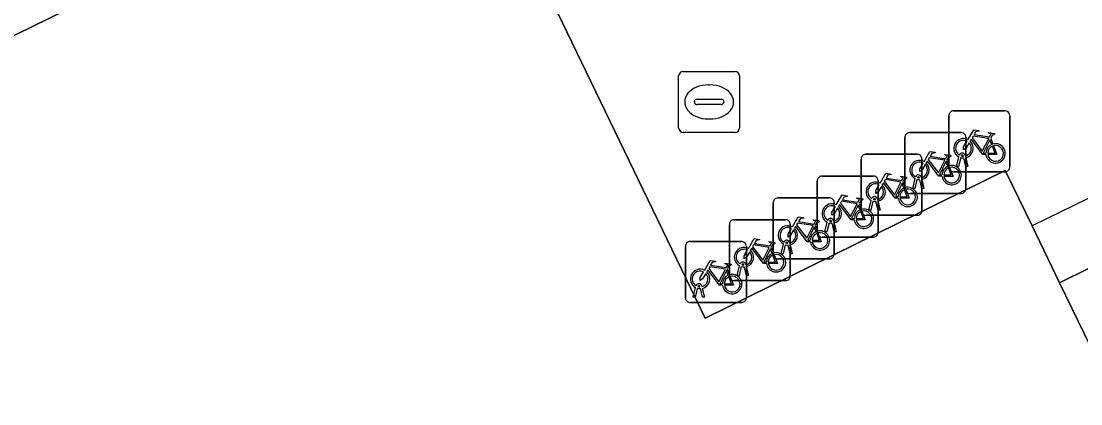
# Model space of a CAD drawing. Extents: x 160455 to 162082, y 388339 to 389736.
# Drawn here: x 160925.43 to 160942.82, y 388896.44 to 388902.72 of the extents above; entities that cross this region are included whole.
import ezdxf

# ---------------------------------------------------------------- set-up
doc = ezdxf.new("R2010")
doc.units = 0
for name, color, linetype in [('IMGEO_Fietsenrek', 7, 'Continuous'), ('IMGEO_Kolk', 7, 'Continuous'), ('IMGEO_Pand', 7, 'Continuous'), ('IMGEO_Pand_overbouw', 7, 'Continuous'), ('IMGEO_Voetpad_open', 7, 'Continuous')]:
    doc.layers.add(name, color=color, linetype=linetype)

msp = doc.modelspace()

# ---------------------------------------------------------------- linework, layer by layer
at = {"layer": 'IMGEO_Fietsenrek'}
for p, q in [((160940.732, 388901.249), (160941.573, 388901.249)), ((160941.573, 388901.249), (160940.732, 388901.249)), ((160940.657, 388900.324), (160940.657, 388901.165)), ((160940.657, 388901.165), (160940.657, 388900.324)), ((160941.657, 388901.174), (160941.657, 388900.333)), ((160941.657, 388900.333), (160941.657, 388901.174)), ((160940.011, 388900.892), (160940.852, 388900.892)), ((160940.852, 388900.892), (160940.011, 388900.892)), ((160939.936, 388899.967), (160939.936, 388900.808)), ((160939.936, 388900.808), (160939.936, 388899.967)), ((160940.936, 388900.817), (160940.936, 388899.976)), ((160940.936, 388899.976), (160940.936, 388900.817)), ((160941.344, 388900.798), (160941.38, 388900.703)), ((160939.29, 388900.535), (160940.131, 388900.535)), ((160940.131, 388900.535), (160939.29, 388900.535)), ((160940.784, 388900.333), (160940.823, 388900.493)), ((160940.853, 388900.481), (160940.818, 388900.333)), ((160940.895, 388900.505), (160940.894, 388900.509)), ((160940.926, 388900.516), (160940.927, 388900.509)), ((160940.934, 388900.479), (160940.969, 388900.333)), ((160939.215, 388899.61), (160939.215, 388900.451)), ((160939.215, 388900.451), (160939.215, 388899.61)), ((160940.215, 388900.46), (160940.215, 388899.619)), ((160940.215, 388899.619), (160940.215, 388900.46)), ((160940.623, 388900.441), (160940.659, 388900.346)), ((160940.818, 388900.333), (160940.784, 388900.333)), ((160940.936, 388900.333), (160940.902, 388900.475)), ((160940.969, 388900.333), (160940.936, 388900.333)), ((160938.57, 388900.178), (160939.411, 388900.178)), ((160939.411, 388900.178), (160938.57, 388900.178)), ((160940.063, 388899.976), (160940.102, 388900.136)), ((160940.174, 388900.148), (160940.173, 388900.152)), ((160940.205, 388900.159), (160940.206, 388900.152)), ((160941.582, 388900.249), (160940.741, 388900.249)), ((160940.741, 388900.249), (160941.582, 388900.249)), ((160938.495, 388899.253), (160938.495, 388900.094)), ((160938.495, 388900.094), (160938.495, 388899.253)), ((160939.495, 388900.103), (160939.495, 388899.262)), ((160939.495, 388899.262), (160939.495, 388900.103)), ((160939.902, 388900.084), (160939.938, 388899.989)), ((160940.097, 388899.976), (160940.063, 388899.976)), ((160940.132, 388900.124), (160940.097, 388899.976)), ((160940.215, 388899.976), (160940.181, 388900.118)), ((160940.213, 388900.122), (160940.248, 388899.976)), ((160940.248, 388899.976), (160940.215, 388899.976)), ((160937.849, 388899.82), (160938.69, 388899.82)), ((160938.69, 388899.82), (160937.849, 388899.82)), ((160939.453, 388899.791), (160939.452, 388899.795)), ((160939.484, 388899.802), (160939.485, 388899.795)), ((160940.861, 388899.892), (160940.02, 388899.892)), ((160940.02, 388899.892), (160940.861, 388899.892)), ((160937.774, 388898.895), (160937.774, 388899.736)), ((160937.774, 388899.736), (160937.774, 388898.895)), ((160938.774, 388899.745), (160938.774, 388898.904)), ((160938.774, 388898.904), (160938.774, 388899.745)), ((160939.182, 388899.727), (160939.218, 388899.632)), ((160939.342, 388899.619), (160939.381, 388899.779)), ((160939.376, 388899.619), (160939.342, 388899.619)), ((160939.411, 388899.767), (160939.376, 388899.619)), ((160939.494, 388899.619), (160939.46, 388899.761)), ((160939.492, 388899.765), (160939.527, 388899.619)), ((160939.527, 388899.619), (160939.494, 388899.619)), ((160937.128, 388899.463), (160937.969, 388899.463)), ((160937.969, 388899.463), (160937.128, 388899.463)), ((160938.733, 388899.434), (160938.732, 388899.438)), ((160938.764, 388899.445), (160938.765, 388899.438)), ((160940.14, 388899.535), (160939.299, 388899.535)), ((160939.299, 388899.535), (160940.14, 388899.535)), ((160937.053, 388898.538), (160937.053, 388899.379)), ((160937.053, 388899.379), (160937.053, 388898.538)), ((160938.053, 388899.388), (160938.053, 388898.547)), ((160938.053, 388898.547), (160938.053, 388899.388)), ((160938.461, 388899.369), (160938.497, 388899.274)), ((160938.622, 388899.262), (160938.661, 388899.422)), ((160938.656, 388899.262), (160938.622, 388899.262)), ((160938.691, 388899.41), (160938.656, 388899.262)), ((160938.774, 388899.262), (160938.74, 388899.404)), ((160938.772, 388899.408), (160938.807, 388899.262)), ((160938.807, 388899.262), (160938.774, 388899.262)), ((160936.407, 388899.106), (160937.248, 388899.106)), ((160937.248, 388899.106), (160936.407, 388899.106)), ((160938.043, 388899.087), (160938.044, 388899.08)), ((160939.42, 388899.178), (160938.579, 388899.178)), ((160938.579, 388899.178), (160939.42, 388899.178)), ((160936.332, 388898.181), (160936.332, 388899.022)), ((160936.332, 388899.022), (160936.332, 388898.181)), ((160937.332, 388899.031), (160937.332, 388898.19)), ((160937.332, 388898.19), (160937.332, 388899.031)), ((160937.74, 388899.012), (160937.776, 388898.917)), ((160937.901, 388898.904), (160937.94, 388899.064)), ((160937.97, 388899.052), (160937.935, 388898.904)), ((160938.012, 388899.076), (160938.011, 388899.08)), ((160938.053, 388898.904), (160938.019, 388899.046)), ((160938.051, 388899.05), (160938.086, 388898.904)), ((160938.699, 388898.82), (160937.858, 388898.82)), ((160937.858, 388898.82), (160938.699, 388898.82)), ((160937.935, 388898.904), (160937.901, 388898.904)), ((160938.086, 388898.904), (160938.053, 388898.904)), ((160937.019, 388898.655), (160937.055, 388898.56)), ((160937.18, 388898.547), (160937.219, 388898.707)), ((160937.249, 388898.695), (160937.214, 388898.547)), ((160937.291, 388898.719), (160937.29, 388898.723)), ((160937.332, 388898.547), (160937.298, 388898.689)), ((160937.322, 388898.73), (160937.323, 388898.723)), ((160937.33, 388898.693), (160937.365, 388898.547)), ((160937.978, 388898.463), (160937.137, 388898.463)), ((160937.137, 388898.463), (160937.978, 388898.463)), ((160937.214, 388898.547), (160937.18, 388898.547)), ((160937.365, 388898.547), (160937.332, 388898.547)), ((160936.459, 388898.19), (160936.498, 388898.35)), ((160936.528, 388898.338), (160936.493, 388898.19)), ((160936.57, 388898.362), (160936.569, 388898.366)), ((160936.611, 388898.19), (160936.577, 388898.332)), ((160936.601, 388898.373), (160936.602, 388898.366)), ((160936.609, 388898.336), (160936.644, 388898.19)), ((160937.257, 388898.106), (160936.416, 388898.106)), ((160936.416, 388898.106), (160937.257, 388898.106)), ((160936.493, 388898.19), (160936.459, 388898.19)), ((160936.644, 388898.19), (160936.611, 388898.19))]:
    msp.add_line(p, q, dxfattribs=at)
for points in [[(160940.97, 388900.775), (160941.065, 388900.939), (160941.151, 388900.925), (160941.153, 388900.916), (160941.097, 388900.905), (160941.07, 388900.86), (160941.326, 388900.819)], [(160941.313, 388900.794), (160941.056, 388900.835), (160941.039, 388900.806), (160941.206, 388900.586), (160941.313, 388900.794)], [(160941.326, 388900.819), (160941.351, 388900.868), (160941.345, 388900.872), (160941.322, 388900.876), (160941.31, 388900.883), (160941.309, 388900.886), (160941.311, 388900.891), (160941.406, 388900.876), (160941.408, 388900.866), (160941.398, 388900.853), (160941.386, 388900.847), (160941.372, 388900.853), (160941.344, 388900.798)], [(160940.991, 388900.723), (160940.939, 388900.633), (160940.899, 388900.608), (160940.9, 388900.655), (160940.955, 388900.749)], [(160941.266, 388900.531), (160941.216, 388900.531), (160941.025, 388900.782), (160941.006, 388900.75)], [(160941.361, 388900.696), (160941.331, 388900.773), (160941.222, 388900.555), (160941.265, 388900.555)], [(160941.295, 388900.555), (160941.415, 388900.554), (160941.371, 388900.668)], [(160941.391, 388900.675), (160941.446, 388900.53), (160941.296, 388900.53)], [(160940.249, 388900.418), (160940.344, 388900.582), (160940.43, 388900.568), (160940.432, 388900.559), (160940.376, 388900.548), (160940.349, 388900.503), (160940.605, 388900.462)], [(160940.605, 388900.462), (160940.63, 388900.511), (160940.624, 388900.515), (160940.601, 388900.519), (160940.589, 388900.526), (160940.588, 388900.529), (160940.59, 388900.534), (160940.685, 388900.519), (160940.687, 388900.509), (160940.677, 388900.496), (160940.665, 388900.49), (160940.651, 388900.496), (160940.623, 388900.441)], [(160940.27, 388900.366), (160940.218, 388900.276), (160940.178, 388900.251), (160940.179, 388900.298), (160940.234, 388900.392)], [(160940.545, 388900.174), (160940.495, 388900.174), (160940.304, 388900.425), (160940.285, 388900.393)], [(160940.592, 388900.437), (160940.335, 388900.478), (160940.318, 388900.449), (160940.485, 388900.229), (160940.592, 388900.437)], [(160940.64, 388900.339), (160940.61, 388900.416), (160940.501, 388900.198), (160940.544, 388900.198)], [(160940.574, 388900.198), (160940.694, 388900.197), (160940.65, 388900.311)], [(160940.67, 388900.318), (160940.725, 388900.173), (160940.575, 388900.173)], [(160939.528, 388900.061), (160939.623, 388900.225), (160939.709, 388900.211), (160939.711, 388900.202), (160939.655, 388900.191), (160939.628, 388900.146), (160939.884, 388900.105)], [(160939.884, 388900.105), (160939.909, 388900.154), (160939.903, 388900.158), (160939.88, 388900.162), (160939.868, 388900.169), (160939.867, 388900.172), (160939.869, 388900.177), (160939.964, 388900.162), (160939.966, 388900.152), (160939.956, 388900.139), (160939.944, 388900.133), (160939.93, 388900.139), (160939.902, 388900.084)], [(160939.549, 388900.009), (160939.497, 388899.919), (160939.457, 388899.894), (160939.458, 388899.941), (160939.513, 388900.035)], [(160939.824, 388899.817), (160939.774, 388899.817), (160939.583, 388900.068), (160939.564, 388900.036)], [(160939.871, 388900.08), (160939.614, 388900.121), (160939.597, 388900.092), (160939.764, 388899.872), (160939.871, 388900.08)], [(160939.919, 388899.982), (160939.889, 388900.059), (160939.78, 388899.841), (160939.823, 388899.841)], [(160939.949, 388899.961), (160940.004, 388899.816), (160939.854, 388899.816)], [(160938.808, 388899.704), (160938.903, 388899.868), (160938.989, 388899.854), (160938.991, 388899.845), (160938.935, 388899.834), (160938.908, 388899.789), (160939.164, 388899.748)], [(160939.164, 388899.748), (160939.189, 388899.797), (160939.183, 388899.801), (160939.16, 388899.805), (160939.148, 388899.812), (160939.147, 388899.815), (160939.149, 388899.82), (160939.244, 388899.805), (160939.246, 388899.795), (160939.236, 388899.782), (160939.224, 388899.776), (160939.21, 388899.782), (160939.182, 388899.727)], [(160939.853, 388899.841), (160939.973, 388899.84), (160939.929, 388899.954)], [(160938.829, 388899.652), (160938.777, 388899.562), (160938.737, 388899.537), (160938.738, 388899.584), (160938.793, 388899.678)], [(160939.104, 388899.46), (160939.054, 388899.46), (160938.863, 388899.711), (160938.844, 388899.679)], [(160939.151, 388899.723), (160938.894, 388899.764), (160938.877, 388899.735), (160939.044, 388899.515), (160939.151, 388899.723)], [(160939.199, 388899.625), (160939.169, 388899.702), (160939.06, 388899.484), (160939.103, 388899.484)], [(160938.087, 388899.346), (160938.182, 388899.51), (160938.268, 388899.496), (160938.27, 388899.487), (160938.214, 388899.476), (160938.187, 388899.431), (160938.443, 388899.39)], [(160938.443, 388899.39), (160938.468, 388899.439), (160938.462, 388899.443), (160938.439, 388899.447), (160938.427, 388899.454), (160938.426, 388899.457), (160938.428, 388899.462), (160938.523, 388899.447), (160938.525, 388899.437), (160938.515, 388899.424), (160938.503, 388899.418), (160938.489, 388899.424), (160938.461, 388899.369)], [(160939.133, 388899.484), (160939.253, 388899.483), (160939.209, 388899.597)], [(160939.229, 388899.604), (160939.284, 388899.459), (160939.134, 388899.459)], [(160938.108, 388899.294), (160938.056, 388899.204), (160938.016, 388899.178), (160938.017, 388899.226), (160938.072, 388899.32)], [(160938.383, 388899.102), (160938.333, 388899.102), (160938.142, 388899.353), (160938.123, 388899.321)], [(160938.43, 388899.365), (160938.173, 388899.406), (160938.156, 388899.377), (160938.323, 388899.157), (160938.43, 388899.365)], [(160938.478, 388899.267), (160938.448, 388899.344), (160938.339, 388899.126), (160938.382, 388899.126)], [(160937.366, 388898.989), (160937.461, 388899.153), (160937.547, 388899.139), (160937.549, 388899.13), (160937.493, 388899.119), (160937.466, 388899.074), (160937.722, 388899.033)], [(160937.722, 388899.033), (160937.747, 388899.082), (160937.741, 388899.086), (160937.718, 388899.09), (160937.706, 388899.097), (160937.705, 388899.1), (160937.707, 388899.105), (160937.802, 388899.09), (160937.804, 388899.08), (160937.794, 388899.067), (160937.782, 388899.061), (160937.768, 388899.067), (160937.74, 388899.012)], [(160938.412, 388899.126), (160938.532, 388899.125), (160938.488, 388899.239)], [(160938.508, 388899.246), (160938.563, 388899.101), (160938.413, 388899.101)], [(160937.387, 388898.937), (160937.335, 388898.847), (160937.295, 388898.822), (160937.296, 388898.869), (160937.351, 388898.963)], [(160937.662, 388898.745), (160937.612, 388898.745), (160937.421, 388898.996), (160937.402, 388898.964)], [(160937.709, 388899.008), (160937.452, 388899.049), (160937.435, 388899.02), (160937.602, 388898.8), (160937.709, 388899.008)], [(160937.757, 388898.91), (160937.727, 388898.987), (160937.618, 388898.769), (160937.661, 388898.769)], [(160936.645, 388898.632), (160936.74, 388898.796), (160936.826, 388898.782), (160936.828, 388898.773), (160936.772, 388898.762), (160936.745, 388898.717), (160937.001, 388898.676)], [(160937.001, 388898.676), (160937.026, 388898.725), (160937.02, 388898.729), (160936.997, 388898.733), (160936.985, 388898.74), (160936.984, 388898.743), (160936.986, 388898.748), (160937.081, 388898.733), (160937.083, 388898.723), (160937.073, 388898.71), (160937.061, 388898.704), (160937.047, 388898.71), (160937.019, 388898.655)], [(160937.691, 388898.769), (160937.811, 388898.768), (160937.767, 388898.882)], [(160937.787, 388898.889), (160937.842, 388898.744), (160937.692, 388898.744)], [(160936.666, 388898.58), (160936.614, 388898.49), (160936.574, 388898.465), (160936.575, 388898.512), (160936.63, 388898.606)], [(160936.941, 388898.388), (160936.891, 388898.388), (160936.7, 388898.639), (160936.681, 388898.607)], [(160936.988, 388898.651), (160936.731, 388898.692), (160936.714, 388898.663), (160936.881, 388898.443), (160936.988, 388898.651)], [(160937.036, 388898.553), (160937.006, 388898.63), (160936.897, 388898.412), (160936.94, 388898.412)], [(160936.97, 388898.412), (160937.09, 388898.411), (160937.046, 388898.525)], [(160937.066, 388898.532), (160937.121, 388898.387), (160936.971, 388898.387)]]:
    msp.add_lwpolyline(points, dxfattribs=at)
for centre, radius, start, end in [((160940.735, 388901.171), 0.0779, 92.4484, 184.2845), ((160940.735, 388901.171), 0.0779, 92.4484, 184.2845), ((160941.579, 388901.171), 0.0779, 2.4484, 94.2845), ((160941.579, 388901.171), 0.0779, 2.4484, 94.2845), ((160940.014, 388900.814), 0.0779, 92.4484, 184.2845), ((160940.014, 388900.814), 0.0779, 92.4484, 184.2845), ((160940.858, 388900.814), 0.0779, 2.4484, 94.2845), ((160940.858, 388900.814), 0.0779, 2.4484, 94.2845), ((160940.897, 388900.634), 0.159, 62.6766, 242.1369), ((160940.897, 388900.634), 0.129, 63.3192, 238.903), ((160940.897, 388900.634), 0.129, 283.6043, 43.4302), ((160940.897, 388900.634), 0.159, 283.5766, 46.6042), ((160941.424, 388900.55), 0.159, 113.3408, 178.3217), ((160941.424, 388900.55), 0.159, 187.0065, 105.7708), ((160941.424, 388900.55), 0.129, 113.923, 177.9556), ((160941.424, 388900.55), 0.129, 188.6715, 104.5883), ((160939.293, 388900.457), 0.0779, 92.4484, 184.2845), ((160939.293, 388900.457), 0.0779, 92.4484, 184.2845), ((160940.137, 388900.457), 0.0779, 2.4484, 94.2845), ((160940.137, 388900.457), 0.0779, 2.4484, 94.2845), ((160940.877, 388900.505), 0.0499, 12.8025, 158.6934), ((160940.897, 388900.634), 0.159, 253.9967, 271.7867), ((160940.877, 388900.505), 0.0174, 12.8025, 163.4502), ((160940.897, 388900.634), 0.129, 253.415, 269.0204), ((160940.176, 388900.277), 0.159, 62.6766, 242.1369), ((160940.176, 388900.277), 0.129, 63.3192, 238.903), ((160940.176, 388900.277), 0.129, 283.6043, 43.4302), ((160940.176, 388900.277), 0.159, 283.5766, 46.6042), ((160940.703, 388900.193), 0.159, 113.3408, 178.3217), ((160940.703, 388900.193), 0.159, 187.0065, 105.7708), ((160940.703, 388900.193), 0.129, 113.923, 177.9556), ((160940.703, 388900.193), 0.129, 188.6715, 104.5883), ((160940.735, 388900.327), 0.0779, 182.4484, 274.2845), ((160940.735, 388900.327), 0.0779, 182.4484, 274.2845), ((160941.579, 388900.327), 0.0779, 272.4484, 4.2845), ((160941.579, 388900.327), 0.0779, 272.4484, 4.2845), ((160938.573, 388900.1), 0.0779, 92.4484, 184.2845), ((160938.573, 388900.1), 0.0779, 92.4484, 184.2845), ((160939.417, 388900.1), 0.0779, 2.4484, 94.2845), ((160939.417, 388900.1), 0.0779, 2.4484, 94.2845), ((160940.156, 388900.148), 0.0499, 12.8025, 158.6934), ((160940.156, 388900.148), 0.0174, 12.8025, 163.4502), ((160940.176, 388900.277), 0.129, 253.415, 269.0204), ((160939.455, 388899.92), 0.159, 62.6766, 242.1369), ((160939.455, 388899.92), 0.129, 63.3192, 238.903), ((160939.455, 388899.92), 0.129, 283.6043, 43.4302), ((160939.455, 388899.92), 0.159, 283.5766, 46.6042), ((160939.982, 388899.836), 0.159, 113.3408, 178.3217), ((160939.982, 388899.836), 0.159, 187.0065, 105.7708), ((160939.982, 388899.836), 0.129, 188.6715, 104.5883), ((160940.014, 388899.97), 0.0779, 182.4484, 274.2845), ((160940.014, 388899.97), 0.0779, 182.4484, 274.2845), ((160940.176, 388900.277), 0.159, 253.9967, 271.7867), ((160940.858, 388899.97), 0.0779, 272.4484, 4.2845), ((160940.858, 388899.97), 0.0779, 272.4484, 4.2845), ((160937.852, 388899.742), 0.0779, 92.4484, 184.2845), ((160937.852, 388899.742), 0.0779, 92.4484, 184.2845), ((160938.696, 388899.742), 0.0779, 2.4484, 94.2845), ((160938.696, 388899.742), 0.0779, 2.4484, 94.2845), ((160939.435, 388899.791), 0.0499, 12.8025, 158.6934), ((160939.435, 388899.791), 0.0174, 12.8025, 163.4502), ((160939.455, 388899.92), 0.129, 253.415, 269.0204), ((160939.982, 388899.836), 0.129, 113.923, 177.9556), ((160938.735, 388899.563), 0.159, 62.6766, 242.1369), ((160938.735, 388899.563), 0.129, 63.3192, 238.903), ((160938.735, 388899.563), 0.129, 283.6043, 43.4302), ((160938.735, 388899.563), 0.159, 283.5766, 46.6042), ((160939.262, 388899.479), 0.159, 113.3408, 178.3217), ((160939.262, 388899.479), 0.159, 187.0065, 105.7708), ((160939.293, 388899.613), 0.0779, 182.4484, 274.2845), ((160939.293, 388899.613), 0.0779, 182.4484, 274.2845), ((160939.455, 388899.92), 0.159, 253.9967, 271.7867), ((160940.137, 388899.613), 0.0779, 272.4484, 4.2845), ((160940.137, 388899.613), 0.0779, 272.4484, 4.2845), ((160937.131, 388899.385), 0.0779, 92.4484, 184.2845), ((160937.131, 388899.385), 0.0779, 92.4484, 184.2845), ((160937.975, 388899.385), 0.0779, 2.4484, 94.2845), ((160937.975, 388899.385), 0.0779, 2.4484, 94.2845), ((160938.715, 388899.434), 0.0499, 12.8025, 158.6934), ((160938.715, 388899.434), 0.0174, 12.8025, 163.4502), ((160938.735, 388899.563), 0.129, 253.415, 269.0204), ((160939.262, 388899.479), 0.129, 113.923, 177.9556), ((160939.262, 388899.479), 0.129, 188.6715, 104.5883), ((160938.014, 388899.205), 0.159, 62.6766, 242.1369), ((160938.014, 388899.205), 0.129, 63.3192, 238.903), ((160938.014, 388899.205), 0.129, 283.6043, 43.4302), ((160938.014, 388899.205), 0.159, 283.5766, 46.6042), ((160938.541, 388899.121), 0.159, 113.3408, 178.3217), ((160938.541, 388899.121), 0.159, 187.0065, 105.7708), ((160938.735, 388899.563), 0.159, 253.9967, 271.7867), ((160939.417, 388899.256), 0.0779, 272.4484, 4.2845), ((160939.417, 388899.256), 0.0779, 272.4484, 4.2845), ((160936.41, 388899.028), 0.0779, 92.4484, 184.2845), ((160936.41, 388899.028), 0.0779, 92.4484, 184.2845), ((160937.254, 388899.028), 0.0779, 2.4484, 94.2845), ((160937.254, 388899.028), 0.0779, 2.4484, 94.2845), ((160937.994, 388899.076), 0.0499, 12.8025, 158.6934), ((160937.994, 388899.076), 0.0174, 12.8025, 163.4502), ((160938.541, 388899.121), 0.129, 113.923, 177.9556), ((160938.541, 388899.121), 0.129, 188.6715, 104.5883), ((160938.573, 388899.256), 0.0779, 182.4484, 274.2845), ((160938.573, 388899.256), 0.0779, 182.4484, 274.2845), ((160937.293, 388898.848), 0.159, 62.6766, 242.1369), ((160937.293, 388898.848), 0.129, 63.3192, 238.903), ((160937.293, 388898.848), 0.129, 283.6043, 43.4302), ((160937.293, 388898.848), 0.159, 283.5766, 46.6042), ((160937.82, 388898.764), 0.159, 187.0065, 105.7708), ((160938.014, 388899.205), 0.159, 253.9967, 271.7867), ((160938.014, 388899.205), 0.129, 253.415, 269.0204), ((160937.273, 388898.719), 0.0499, 12.8025, 158.6934), ((160937.82, 388898.764), 0.159, 113.3408, 178.3217), ((160937.82, 388898.764), 0.129, 113.923, 177.9556), ((160937.82, 388898.764), 0.129, 188.6715, 104.5883), ((160937.852, 388898.898), 0.0779, 182.4484, 274.2845), ((160937.852, 388898.898), 0.0779, 182.4484, 274.2845), ((160938.696, 388898.898), 0.0779, 272.4484, 4.2845), ((160938.696, 388898.898), 0.0779, 272.4484, 4.2845), ((160936.572, 388898.491), 0.159, 62.6766, 242.1369), ((160936.572, 388898.491), 0.129, 63.3192, 238.903), ((160936.572, 388898.491), 0.129, 283.6043, 43.4302), ((160936.572, 388898.491), 0.159, 283.5766, 46.6042), ((160937.099, 388898.407), 0.159, 187.0065, 105.7708), ((160937.293, 388898.848), 0.159, 253.9967, 271.7867), ((160937.273, 388898.719), 0.0174, 12.8025, 163.4502), ((160937.293, 388898.848), 0.129, 253.415, 269.0204), ((160936.552, 388898.362), 0.0499, 12.8025, 158.6934), ((160937.099, 388898.407), 0.159, 113.3408, 178.3217), ((160937.099, 388898.407), 0.129, 113.923, 177.9556), ((160937.099, 388898.407), 0.129, 188.6715, 104.5883), ((160937.131, 388898.541), 0.0779, 182.4484, 274.2845), ((160937.131, 388898.541), 0.0779, 182.4484, 274.2845), ((160937.975, 388898.541), 0.0779, 272.4484, 4.2845), ((160937.975, 388898.541), 0.0779, 272.4484, 4.2845), ((160936.572, 388898.491), 0.159, 253.9967, 271.7867), ((160936.552, 388898.362), 0.0174, 12.8025, 163.4502), ((160936.572, 388898.491), 0.129, 253.415, 269.0204), ((160936.41, 388898.184), 0.0779, 182.4484, 274.2845), ((160936.41, 388898.184), 0.0779, 182.4484, 274.2845), ((160937.254, 388898.184), 0.0779, 272.4484, 4.2845), ((160937.254, 388898.184), 0.0779, 272.4484, 4.2845)]:
    msp.add_arc(centre, radius, start, end, dxfattribs=at)
at = {"layer": 'IMGEO_Kolk'}
for p, q in [((160936.295, 388901.894), (160937.147, 388901.894)), ((160936.22, 388900.968), (160936.22, 388901.82)), ((160937.221, 388901.82), (160937.221, 388900.968)), ((160936.708, 388901.674), (160936.733, 388901.674)), ((160936.479, 388901.388), (160936.479, 388901.4)), ((160936.917, 388901.351), (160936.519, 388901.351)), ((160936.522, 388901.437), (160936.92, 388901.437)), ((160936.963, 388901.4), (160936.963, 388901.388)), ((160936.731, 388901.114), (160936.706, 388901.114)), ((160937.147, 388900.894), (160936.295, 388900.894))]:
    msp.add_line(p, q, dxfattribs=at)
for points in [[(160936.295, 388901.894), (160937.147, 388901.894)], [(160936.22, 388900.968), (160936.22, 388901.82)], [(160937.221, 388901.82), (160937.221, 388900.968)], [(160937.147, 388900.894), (160936.295, 388900.894)]]:
    msp.add_lwpolyline(points, dxfattribs=at)
for centre, radius, start, end in [((160936.297, 388901.818), 0.0765, 91.552, 178.448), ((160936.297, 388901.818), 0.0765, 91.552, 178.448), ((160937.145, 388901.818), 0.0765, 1.552, 88.448), ((160937.145, 388901.818), 0.0765, 1.552, 88.448), ((160936.519, 388901.397), 0.0403, 85.8775, 175.7526), ((160936.516, 388901.387), 0.0366, 178.938, 274.7102), ((160936.92, 388901.394), 0.043, 264.8664, 352.4533), ((160936.924, 388901.399), 0.0386, 1.7309, 96.639), ((160936.297, 388900.97), 0.0765, 181.552, 268.448), ((160936.297, 388900.97), 0.0765, 181.552, 268.448), ((160937.145, 388900.97), 0.0765, 271.552, 358.448), ((160937.145, 388900.97), 0.0765, 271.552, 358.448)]:
    msp.add_arc(centre, radius, start, end, dxfattribs=at)
for centre, major_axis, ratio, start_param, end_param in [((160936.707, 388901.394), (-0.387, 0.002), 0.722429, 4.712389, 7.853982), ((160936.732, 388901.394), (-0.39, 0.002), 0.717154, 1.570796, 4.712389)]:
    msp.add_ellipse(centre, major_axis=major_axis, ratio=ratio, start_param=start_param, end_param=end_param, dxfattribs=at)
at = {"layer": 'IMGEO_Pand'}
msp.add_lwpolyline([(160946.404, 388883.487), (160945.527, 388885.278), (160948.262, 388886.604), (160943.082, 388897.181), (160942.472, 388898.428), (160942.027, 388899.36), (160941.582, 388900.27), (160936.655, 388897.846), (160932.67, 388906.09), (160912.86, 388896.392), (160935.895, 388849.326), (160936.395, 388848.304), (160945.056, 388852.538), (160946.265, 388853.123), (160947.36, 388853.658), (160948.706, 388850.914), (160952.208, 388852.636), (160953.666, 388853.353), (160959.714, 388856.328)], close=True, dxfattribs=at)
at = {"layer": 'IMGEO_Pand_overbouw'}
msp.add_lwpolyline([(160967.974, 388897.834), (160963.415, 388907.132), (160962.362, 388909.28), (160942.027, 388899.36), (160942.472, 388898.428), (160943.082, 388897.181), (160948.262, 388886.604), (160945.527, 388885.278), (160946.376, 388883.545), (160969.45, 388894.824)], close=True, dxfattribs=at)
at = {"layer": 'IMGEO_Voetpad_open'}
for points in [[(160933.452, 388909.127), (160932.559, 388908.693), (160931.655, 388908.25), (160932.67, 388906.09), (160936.655, 388897.846), (160941.582, 388900.27), (160942.027, 388899.36), (160942.472, 388898.428), (160944.888, 388899.618), (160941.564, 388906.427)], [(160881.756, 388880.964), (160881.475, 388881.523), (160885.623, 388883.565), (160887.237, 388884.348), (160887.426, 388883.979), (160887.875, 388884.196), (160889.229, 388884.929), (160897.842, 388889.158), (160897.619, 388889.615), (160898.606, 388890.098), (160898.851, 388889.568), (160908.085, 388894.116), (160911.106, 388895.713), (160912.86, 388896.392), (160932.67, 388906.09), (160931.655, 388908.25), (160868.356, 388877.242), (160822.105, 388854.6)]]:
    msp.add_lwpolyline(points, dxfattribs=at)
msp.add_lwpolyline([(160944.888, 388899.618), (160942.472, 388898.428), (160943.082, 388897.181), (160945.5, 388898.364)], close=True, dxfattribs=at)

doc.saveas('drawing.dxf')
